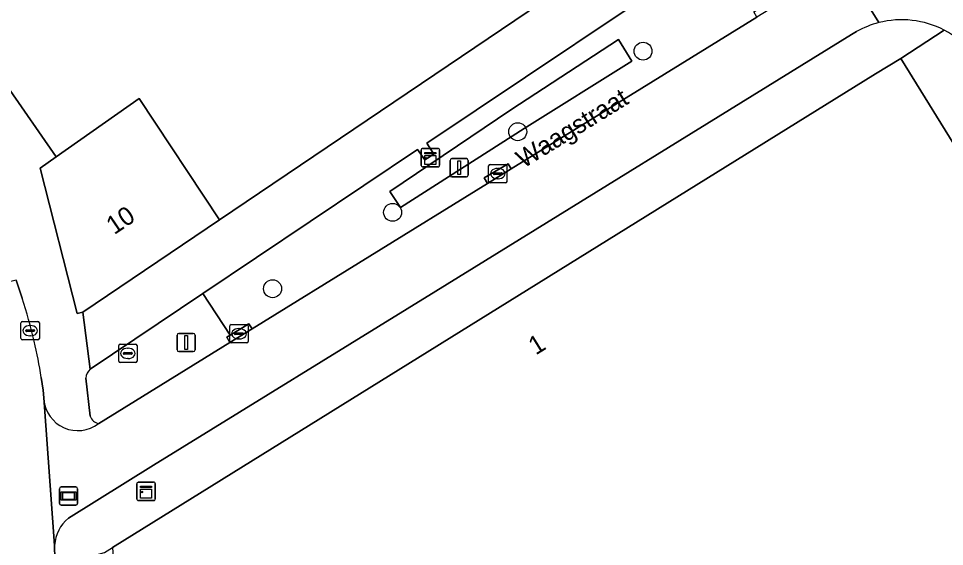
# Model space of a CAD drawing. Extents: x 160663 to 161506, y 382245 to 383291.
# Drawn here: x 161334.1 to 161384.7, y 382927.2 to 382956.1 of the extents above; entities that cross this region are included whole.
import ezdxf

# ---------------------------------------------------------------- set-up
doc = ezdxf.new("R2010")
doc.units = 0
for name, color, linetype in [('IMGEO_Boom', 7, 'Continuous'), ('IMGEO_Fietspad_gesloten', 7, 'Continuous'), ('IMGEO_Groenvoorziening', 7, 'Continuous'), ('IMGEO_Kast', 7, 'Continuous'), ('IMGEO_Kolk', 7, 'Continuous'), ('IMGEO_Lichtmast', 7, 'Continuous'), ('IMGEO_Openbare_ruimte_label', 7, 'Continuous'), ('IMGEO_Pand', 7, 'Continuous'), ('IMGEO_Pand_nummerreeks', 7, 'Continuous'), ('IMGEO_Rijbaan_lokaal_open', 7, 'Continuous'), ('IMGEO_Rioolput', 7, 'Continuous'), ('IMGEO_Voetpad_open', 7, 'Continuous'), ('IMGEO_Wegwijzer', 7, 'Continuous')]:
    doc.layers.add(name, color=color, linetype=linetype)

msp = doc.modelspace()

# ---------------------------------------------------------------- linework, layer by layer
at = {"layer": 'IMGEO_Boom'}
for centre in [(161368.208, 382954.277), (161361.37, 382949.877), (161354.54, 382945.475), (161347.989, 382941.304)]:
    msp.add_circle(centre, 0.489, dxfattribs=at)
at = {"layer": 'IMGEO_Fietspad_gesloten'}
for points in [[(161378.72, 382959.67), (161381.075, 382955.836)], [(161381.075, 382955.836), (161378.72, 382959.67)], [(161376.087, 382957.16), (161375.724, 382956.936), (161374.419, 382956.13), (161361.017, 382947.852), (161359.72, 382947.051), (161346.875, 382939.118), (161345.659, 382938.367), (161338.499, 382933.945), (161338.474, 382933.929)], [(161336.849, 382928.781), (161341.499, 382931.666), (161356.903, 382941.165), (161379.595, 382955.186)], [(161379.595, 382955.186), (161379.869, 382955.354)], [(161335.51, 382935.237), (161335.501, 382935.338), (161336.093, 382927.286)]]:
    msp.add_lwpolyline(points, dxfattribs=at)
for centre, radius, start, end in [((161382.337, 382950.928), 5.067, 104.4222, 119.1478), ((161382.322, 382950.954), 5.039, 62.5614, 104.332), ((161382.329, 382950.964), 5.027, 38.3252, 62.5846), ((161337.354, 382935.403), 1.851, 185.1387, 307.238), ((161338.195, 382927.162), 2.106, 129.7375, 176.6124)]:
    msp.add_arc(centre, radius, start, end, dxfattribs=at)
at = {"layer": 'IMGEO_Groenvoorziening'}
for points in [[(161374.419, 382956.13), (161374.256, 382956.42), (161374.874, 382956.81), (161372.626, 382960.125), (161356.403, 382949.248), (161356.799, 382948.658), (161356.299, 382948.337), (161355.907, 382948.91), (161344.185, 382941.036), (161345.673, 382938.764), (161346.691, 382939.39), (161346.875, 382939.118), (161359.72, 382947.051), (161359.535, 382947.351), (161360.853, 382948.133), (161361.017, 382947.852)], [(161361.715, 382950.05), (161367.601, 382953.738), (161366.867, 382954.917), (161360.999, 382951.068), (161354.397, 382946.622), (161354.973, 382945.735)], [(161361.715, 382950.05), (161354.973, 382945.735), (161354.397, 382946.622), (161360.999, 382951.068), (161366.867, 382954.917), (161367.601, 382953.738)]]:
    msp.add_lwpolyline(points, close=True, dxfattribs=at)
for points in [[(161345.659, 382938.367), (161345.492, 382938.653), (161345.673, 382938.764), (161344.185, 382941.036), (161338.038, 382936.907)], [(161338.499, 382933.945), (161345.659, 382938.367)], [(161337.798, 382936.421), (161338.038, 382934.342)]]:
    msp.add_lwpolyline(points, dxfattribs=at)
for centre, radius, start, end in [((161338.442, 382936.405), 0.644, 128.8235, 178.6137), ((161338.593, 382934.52), 0.583, 197.7996, 260.7322)]:
    msp.add_arc(centre, radius, start, end, dxfattribs=at)
at = {"layer": 'IMGEO_Kast'}
for p, q in [((161356.102, 382948.036), (161356.102, 382948.877)), ((161356.102, 382948.877), (161356.102, 382948.036)), ((161356.177, 382948.961), (161357.018, 382948.961)), ((161357.018, 382948.961), (161356.177, 382948.961)), ((161357.102, 382948.886), (161357.102, 382948.045)), ((161357.102, 382948.045), (161357.102, 382948.886)), ((161357.027, 382947.961), (161356.186, 382947.961)), ((161356.186, 382947.961), (161357.027, 382947.961)), ((161340.582, 382929.812), (161340.582, 382930.653)), ((161340.582, 382930.653), (161340.582, 382929.812)), ((161340.657, 382930.737), (161341.498, 382930.737)), ((161341.498, 382930.737), (161340.657, 382930.737)), ((161341.582, 382930.662), (161341.582, 382929.821)), ((161341.582, 382929.821), (161341.582, 382930.662)), ((161341.507, 382929.737), (161340.666, 382929.737)), ((161340.666, 382929.737), (161341.507, 382929.737))]:
    msp.add_line(p, q, dxfattribs=at)
for points in [[(161356.297, 382948.751), (161356.897, 382948.751), (161356.897, 382948.666), (161356.297, 382948.666), (161356.297, 382948.751)], [(161356.297, 382948.576), (161356.897, 382948.576), (161356.897, 382948.087), (161356.297, 382948.087), (161356.297, 382948.576)], [(161340.777, 382930.527), (161341.377, 382930.527), (161341.377, 382930.442), (161340.777, 382930.442), (161340.777, 382930.527)], [(161340.777, 382930.352), (161341.377, 382930.352), (161341.377, 382929.863), (161340.777, 382929.863), (161340.777, 382930.352)]]:
    msp.add_lwpolyline(points, dxfattribs=at)
for centre in [(161356.381, 382948.425), (161340.861, 382930.201)]:
    msp.add_circle(centre, 0.0377, dxfattribs=at)
for centre, start, end in [((161356.18, 382948.883), 92.4484, 184.2845), ((161356.18, 382948.883), 92.4484, 184.2845), ((161357.024, 382948.883), 2.4484, 94.2845), ((161357.024, 382948.883), 2.4484, 94.2845), ((161356.18, 382948.039), 182.4484, 274.2845), ((161356.18, 382948.039), 182.4484, 274.2845), ((161357.024, 382948.039), 272.4484, 4.2845), ((161357.024, 382948.039), 272.4484, 4.2845), ((161340.66, 382930.659), 92.4484, 184.2845), ((161340.66, 382930.659), 92.4484, 184.2845), ((161341.504, 382930.659), 2.4484, 94.2845), ((161341.504, 382930.659), 2.4484, 94.2845), ((161340.66, 382929.815), 182.4484, 274.2845), ((161340.66, 382929.815), 182.4484, 274.2845), ((161341.504, 382929.815), 272.4484, 4.2845), ((161341.504, 382929.815), 272.4484, 4.2845)]:
    msp.add_arc(centre, 0.0779, start, end, dxfattribs=at)
at = {"layer": 'IMGEO_Kolk'}
for p, q in [((161359.858, 382948.092), (161360.71, 382948.092)), ((161359.783, 382947.166), (161359.783, 382948.018)), ((161360.042, 382947.586), (161360.042, 382947.598)), ((161360.085, 382947.635), (161360.483, 382947.635)), ((161360.271, 382947.872), (161360.296, 382947.872)), ((161360.526, 382947.598), (161360.526, 382947.586)), ((161360.784, 382948.018), (161360.784, 382947.166)), ((161360.71, 382947.092), (161359.858, 382947.092)), ((161360.48, 382947.549), (161360.082, 382947.549)), ((161360.294, 382947.312), (161360.269, 382947.312)), ((161334.333, 382939.512), (161335.185, 382939.512)), ((161334.258, 382938.586), (161334.258, 382939.438)), ((161334.517, 382939.006), (161334.517, 382939.018)), ((161334.56, 382939.055), (161334.958, 382939.055)), ((161334.746, 382939.292), (161334.771, 382939.292)), ((161335.001, 382939.018), (161335.001, 382939.006)), ((161335.259, 382939.438), (161335.259, 382938.586)), ((161345.655, 382938.417), (161345.655, 382939.269)), ((161345.73, 382939.343), (161346.582, 382939.343)), ((161346.143, 382939.123), (161346.168, 382939.123)), ((161346.656, 382939.269), (161346.656, 382938.417)), ((161335.185, 382938.512), (161334.333, 382938.512)), ((161334.955, 382938.969), (161334.557, 382938.969)), ((161334.769, 382938.732), (161334.744, 382938.732)), ((161345.914, 382938.837), (161345.914, 382938.849)), ((161346.352, 382938.8), (161345.954, 382938.8)), ((161345.957, 382938.886), (161346.355, 382938.886)), ((161346.166, 382938.563), (161346.141, 382938.563)), ((161346.398, 382938.849), (161346.398, 382938.837)), ((161346.582, 382938.343), (161345.73, 382938.343))]:
    msp.add_line(p, q, dxfattribs=at)
for points in [[(161359.858, 382948.092), (161360.71, 382948.092)], [(161359.783, 382947.166), (161359.783, 382948.018)], [(161360.784, 382948.018), (161360.784, 382947.166)], [(161360.71, 382947.092), (161359.858, 382947.092)], [(161334.333, 382939.512), (161335.185, 382939.512)], [(161334.258, 382938.586), (161334.258, 382939.438)], [(161335.259, 382939.438), (161335.259, 382938.586)], [(161345.655, 382938.417), (161345.655, 382939.269)], [(161345.73, 382939.343), (161346.582, 382939.343)], [(161346.656, 382939.269), (161346.656, 382938.417)], [(161335.185, 382938.512), (161334.333, 382938.512)], [(161346.582, 382938.343), (161345.73, 382938.343)]]:
    msp.add_lwpolyline(points, dxfattribs=at)
for centre, radius, start, end in [((161359.86, 382948.016), 0.0765, 91.552, 178.448), ((161359.86, 382948.016), 0.0765, 91.552, 178.448), ((161360.708, 382948.016), 0.0765, 1.552, 88.448), ((161360.708, 382948.016), 0.0765, 1.552, 88.448), ((161360.082, 382947.595), 0.0403, 85.8775, 175.7526), ((161360.079, 382947.585), 0.0366, 178.938, 274.7102), ((161360.483, 382947.592), 0.043, 264.8664, 352.4533), ((161360.487, 382947.597), 0.0386, 1.7309, 96.639), ((161359.86, 382947.168), 0.0765, 181.552, 268.448), ((161359.86, 382947.168), 0.0765, 181.552, 268.448), ((161360.708, 382947.168), 0.0765, 271.552, 358.448), ((161360.708, 382947.168), 0.0765, 271.552, 358.448), ((161334.335, 382939.436), 0.0765, 91.552, 178.448), ((161334.335, 382939.436), 0.0765, 91.552, 178.448), ((161335.183, 382939.436), 0.0765, 1.552, 88.448), ((161335.183, 382939.436), 0.0765, 1.552, 88.448), ((161334.557, 382939.015), 0.0403, 85.8775, 175.7526), ((161334.554, 382939.005), 0.0366, 178.938, 274.7102), ((161334.958, 382939.012), 0.043, 264.8664, 352.4533), ((161334.962, 382939.017), 0.0386, 1.7309, 96.639), ((161345.732, 382939.267), 0.0765, 91.552, 178.448), ((161345.732, 382939.267), 0.0765, 91.552, 178.448), ((161346.58, 382939.267), 0.0765, 1.552, 88.448), ((161346.58, 382939.267), 0.0765, 1.552, 88.448), ((161334.335, 382938.588), 0.0765, 181.552, 268.448), ((161334.335, 382938.588), 0.0765, 181.552, 268.448), ((161335.183, 382938.588), 0.0765, 271.552, 358.448), ((161335.183, 382938.588), 0.0765, 271.552, 358.448), ((161345.954, 382938.846), 0.0403, 85.8775, 175.7526), ((161345.951, 382938.836), 0.0366, 178.938, 274.7102), ((161346.355, 382938.843), 0.043, 264.8664, 352.4533), ((161346.359, 382938.848), 0.0386, 1.7309, 96.639), ((161345.732, 382938.419), 0.0765, 181.552, 268.448), ((161345.732, 382938.419), 0.0765, 181.552, 268.448), ((161346.58, 382938.419), 0.0765, 271.552, 358.448), ((161346.58, 382938.419), 0.0765, 271.552, 358.448)]:
    msp.add_arc(centre, radius, start, end, dxfattribs=at)
for centre, major_axis, ratio, start_param, end_param in [((161360.27, 382947.592), (-0.387, 0.002), 0.722429, 4.712389, 7.853982), ((161360.295, 382947.592), (-0.39, 0.002), 0.717154, 1.570796, 4.712389), ((161334.745, 382939.012), (-0.387, 0.002), 0.722429, 4.712389, 7.853982), ((161334.77, 382939.012), (-0.39, 0.002), 0.717154, 1.570796, 4.712389), ((161346.142, 382938.843), (-0.387, 0.002), 0.722429, 4.712389, 7.853982), ((161346.167, 382938.843), (-0.39, 0.002), 0.717154, 1.570796, 4.712389)]:
    msp.add_ellipse(centre, major_axis=major_axis, ratio=ratio, start_param=start_param, end_param=end_param, dxfattribs=at)
at = {"layer": 'IMGEO_Lichtmast'}
for p, q in [((161357.675, 382947.509), (161357.675, 382948.309)), ((161357.675, 382948.309), (161357.675, 382947.509)), ((161357.775, 382948.409), (161358.565, 382948.409)), ((161358.565, 382948.409), (161357.775, 382948.409)), ((161358.665, 382948.309), (161358.665, 382947.509)), ((161358.665, 382947.509), (161358.665, 382948.309)), ((161358.565, 382947.409), (161357.775, 382947.409)), ((161357.775, 382947.409), (161358.565, 382947.409)), ((161342.774, 382937.967), (161342.774, 382938.767)), ((161342.774, 382938.767), (161342.774, 382937.967)), ((161342.874, 382938.867), (161343.664, 382938.867)), ((161343.664, 382938.867), (161342.874, 382938.867)), ((161343.764, 382938.767), (161343.764, 382937.967)), ((161343.764, 382937.967), (161343.764, 382938.767)), ((161343.664, 382937.867), (161342.874, 382937.867)), ((161342.874, 382937.867), (161343.664, 382937.867))]:
    msp.add_line(p, q, dxfattribs=at)
for points in [[(161358.095, 382948.284), (161358.245, 382948.284), (161358.245, 382947.534), (161358.095, 382947.534), (161358.095, 382948.284)], [(161343.194, 382938.742), (161343.344, 382938.742), (161343.344, 382937.992), (161343.194, 382937.992), (161343.194, 382938.742)]]:
    msp.add_lwpolyline(points, dxfattribs=at)
for centre, start, end in [((161357.775, 382948.309), 90, 180), ((161357.775, 382948.309), 90, 180), ((161358.565, 382948.309), 0, 90), ((161358.565, 382948.309), 360, 90), ((161357.775, 382947.509), 180, 270), ((161357.775, 382947.509), 180, 270), ((161358.565, 382947.509), 270, 0), ((161358.565, 382947.509), 270, 0), ((161342.874, 382938.767), 90, 180), ((161342.874, 382938.767), 90, 180), ((161343.664, 382938.767), 0, 90), ((161343.664, 382938.767), 360, 90), ((161342.874, 382937.967), 180, 270), ((161342.874, 382937.967), 180, 270), ((161343.664, 382937.967), 270, 0), ((161343.664, 382937.967), 270, 0)]:
    msp.add_arc(centre, 0.1, start, end, dxfattribs=at)
at = {"layer": 'IMGEO_Pand'}
for points in [[(161338.314, 382967.869), (161338.856, 382968.326), (161338.736, 382968.501), (161328.329, 382960.267), (161328.132, 382960.112), (161336.171, 382948.502), (161340.699, 382951.691), (161345.087, 382945.066), (161373.688, 382964.407), (161373.75, 382964.449), (161374.153, 382967.032), (161360.58, 382984.272), (161354.202, 382992.63), (161343.325, 382983.611), (161343.188, 382983.774), (161338.862, 382980.028), (161344.627, 382973.425), (161342.169, 382971.498), (161342.537, 382971.066), (161345.525, 382973.141), (161351.762, 382964.966), (161343.601, 382959.728)], [(161397.704, 382924.52), (161397.632, 382924.635), (161398.223, 382924.955), (161398.767, 382927.214), (161396.328, 382931.159), (161382.274, 382953.884), (161380.903, 382953.032), (161339.247, 382927.166), (161339.634, 382921.437), (161339.27, 382921.19), (161339.422, 382920.966), (161339.543, 382921.048), (161340.919, 382919.026), (161339.955, 382918.37), (161340.739, 382907.776), (161345.726, 382908.145), (161356.079, 382908.91), (161355.402, 382918.071), (161365.777, 382924.473), (161382.904, 382920.416), (161385.135, 382916.803)], [(161345.087, 382945.066), (161340.699, 382951.691), (161336.171, 382948.502), (161335.299, 382947.897), (161337.329, 382939.952), (161337.639, 382940.03)]]:
    msp.add_lwpolyline(points, close=True, dxfattribs=at)
at = {"layer": 'IMGEO_Rijbaan_lokaal_open'}
for points in [[(161334.327, 382940.785), (161334.158, 382941.279), (161333.987, 382941.773), (161328.544, 382940.405), (161326.89, 382939.989), (161328.037, 382939.189)], [(161335.501, 382935.338), (161335.462, 382935.768), (161335.358, 382936.461)], [(161328.426, 382925.596), (161330.303, 382925.731), (161336.157, 382926.15), (161336.094, 382927.032), (161336.093, 382927.286), (161335.501, 382935.338)]]:
    msp.add_lwpolyline(points, dxfattribs=at)
for centre, radius, start, end in [((161299.764, 382930.039), 36.196, 13.4118, 17.2716), ((161318.622, 382934.211), 16.886, 7.6569, 14.4823)]:
    msp.add_arc(centre, radius, start, end, dxfattribs=at)
at = {"layer": 'IMGEO_Rioolput'}
for p, q in [((161339.589, 382937.346), (161339.589, 382938.198)), ((161339.664, 382938.272), (161340.516, 382938.272)), ((161340.077, 382938.052), (161340.102, 382938.052)), ((161340.59, 382938.198), (161340.59, 382937.346)), ((161339.848, 382937.766), (161339.848, 382937.778)), ((161340.286, 382937.729), (161339.888, 382937.729)), ((161339.891, 382937.815), (161340.289, 382937.815)), ((161340.1, 382937.492), (161340.075, 382937.492)), ((161340.332, 382937.778), (161340.332, 382937.766)), ((161340.516, 382937.272), (161339.664, 382937.272))]:
    msp.add_line(p, q, dxfattribs=at)
for points in [[(161339.589, 382937.346), (161339.589, 382938.198)], [(161339.664, 382938.272), (161340.516, 382938.272)], [(161340.59, 382938.198), (161340.59, 382937.346)], [(161340.516, 382937.272), (161339.664, 382937.272)]]:
    msp.add_lwpolyline(points, dxfattribs=at)
for centre, radius, start, end in [((161339.666, 382938.196), 0.0765, 91.552, 178.448), ((161339.666, 382938.196), 0.0765, 91.552, 178.448), ((161340.514, 382938.196), 0.0765, 1.552, 88.448), ((161340.514, 382938.196), 0.0765, 1.552, 88.448), ((161339.888, 382937.775), 0.0403, 85.8775, 175.7526), ((161339.885, 382937.765), 0.0366, 178.938, 274.7102), ((161340.289, 382937.772), 0.043, 264.8664, 352.4533), ((161340.293, 382937.777), 0.0386, 1.7309, 96.639), ((161339.666, 382937.348), 0.0765, 181.552, 268.448), ((161339.666, 382937.348), 0.0765, 181.552, 268.448), ((161340.514, 382937.348), 0.0765, 271.552, 358.448), ((161340.514, 382937.348), 0.0765, 271.552, 358.448)]:
    msp.add_arc(centre, radius, start, end, dxfattribs=at)
for centre, major_axis, ratio, start_param, end_param in [((161340.076, 382937.772), (-0.387, 0.002), 0.722429, 4.712389, 7.853982), ((161340.101, 382937.772), (-0.39, 0.002), 0.717154, 1.570796, 4.712389)]:
    msp.add_ellipse(centre, major_axis=major_axis, ratio=ratio, start_param=start_param, end_param=end_param, dxfattribs=at)
at = {"layer": 'IMGEO_Voetpad_open'}
for points in [[(161355.907, 382948.91), (161356.299, 382948.337), (161356.799, 382948.658), (161356.403, 382949.248), (161372.626, 382960.125), (161375.347, 382961.95), (161373.688, 382964.407), (161345.087, 382945.066), (161337.639, 382940.03), (161338.038, 382936.907), (161344.185, 382941.036)], [(161361.017, 382947.852), (161360.853, 382948.133), (161359.535, 382947.351), (161359.72, 382947.051)], [(161346.875, 382939.118), (161346.691, 382939.39), (161345.673, 382938.764), (161345.492, 382938.653), (161345.659, 382938.367)]]:
    msp.add_lwpolyline(points, close=True, dxfattribs=at)
for points in [[(161338.038, 382936.907), (161337.639, 382940.03), (161337.329, 382939.952), (161335.299, 382947.897), (161336.171, 382948.502), (161328.132, 382960.112)], [(161379.869, 382955.354), (161379.595, 382955.186), (161356.903, 382941.165), (161341.499, 382931.666), (161336.849, 382928.781)], [(161380.903, 382953.032), (161382.274, 382953.884), (161384.644, 382955.426)], [(161384.644, 382955.426), (161382.274, 382953.884), (161396.328, 382931.159), (161398.767, 382927.214), (161399.63, 382925.836), (161402.04, 382921.901), (161403.833, 382919.008), (161424.69, 382885.204), (161425.204, 382884.371), (161428.471, 382879.087), (161428.983, 382878.243), (161432.26, 382872.962), (161432.769, 382872.129), (161436.036, 382866.849), (161444.724, 382852.779), (161446.77, 382849.457), (161455.402, 382835.446), (161459, 382829.604), (161461.397, 382831.066), (161461.698, 382830.581), (161464.982, 382827.546), (161466.144, 382826.481), (161472.216, 382820.812), (161489.644, 382805.196)], [(161336.093, 382927.286), (161336.094, 382927.032), (161336.157, 382926.15), (161338.821, 382926.903), (161339.247, 382927.166), (161380.903, 382953.032)], [(161333.987, 382941.773), (161334.158, 382941.279), (161334.327, 382940.785)], [(161335.358, 382936.461), (161335.462, 382935.768), (161335.501, 382935.338), (161335.51, 382935.237)], [(161338.038, 382934.342), (161337.798, 382936.421)], [(161338.474, 382933.929), (161338.499, 382933.945)]]:
    msp.add_lwpolyline(points, dxfattribs=at)
for centre, radius, start, end in [((161382.337, 382950.928), 5.067, 104.4222, 119.1478), ((161382.322, 382950.954), 5.039, 62.5614, 104.332), ((161382.329, 382950.964), 5.027, 38.3252, 62.5846), ((161299.764, 382930.039), 36.196, 13.4118, 17.2716), ((161318.622, 382934.211), 16.886, 7.6569, 14.4823), ((161338.442, 382936.405), 0.644, 128.8235, 178.6137), ((161337.354, 382935.403), 1.851, 185.1387, 307.238), ((161338.593, 382934.52), 0.583, 197.7996, 260.7322), ((161338.195, 382927.162), 2.106, 129.7375, 176.6124)]:
    msp.add_arc(centre, radius, start, end, dxfattribs=at)
at = {"layer": 'IMGEO_Wegwijzer'}
for p, q in [((161336.355, 382929.582), (161336.355, 382930.382)), ((161336.355, 382930.382), (161336.355, 382929.582)), ((161336.455, 382930.482), (161337.245, 382930.482)), ((161337.245, 382930.482), (161336.455, 382930.482)), ((161337.345, 382930.382), (161337.345, 382929.582)), ((161337.345, 382929.582), (161337.345, 382930.382)), ((161337.245, 382929.482), (161336.455, 382929.482)), ((161336.455, 382929.482), (161337.245, 382929.482))]:
    msp.add_line(p, q, dxfattribs=at)
for points in [[(161336.456, 382930.214), (161337.244, 382930.214), (161337.244, 382929.75), (161336.456, 382929.75), (161336.456, 382930.214)], [(161336.521, 382930.149), (161336.521, 382929.815), (161337.179, 382929.815), (161337.179, 382930.149), (161336.521, 382930.149)]]:
    msp.add_lwpolyline(points, dxfattribs=at)
for centre, start, end in [((161336.455, 382930.382), 90, 180), ((161336.455, 382930.382), 90, 180), ((161337.245, 382930.382), 0, 90), ((161337.245, 382930.382), 360, 90), ((161336.455, 382929.582), 180, 270), ((161336.455, 382929.582), 180, 270), ((161337.245, 382929.582), 270, 0), ((161337.245, 382929.582), 270, 0)]:
    msp.add_arc(centre, 0.1, start, end, dxfattribs=at)

# ---------------------------------------------------------------- texts
at = {"layer": 'IMGEO_Openbare_ruimte_label'}
msp.add_text('Waagstraat', height=1, rotation=31.7201, dxfattribs=at).set_placement((161361.686, 382947.856))
at = {"layer": 'IMGEO_Pand_nummerreeks'}
for s, rotation, p in [('10', 34.0648, (161339.345, 382944.225)), ('1', 31.8386, (161362.353, 382937.653))]:
    msp.add_text(s, height=1, rotation=rotation, dxfattribs=at).set_placement(p)

doc.saveas('drawing.dxf')
